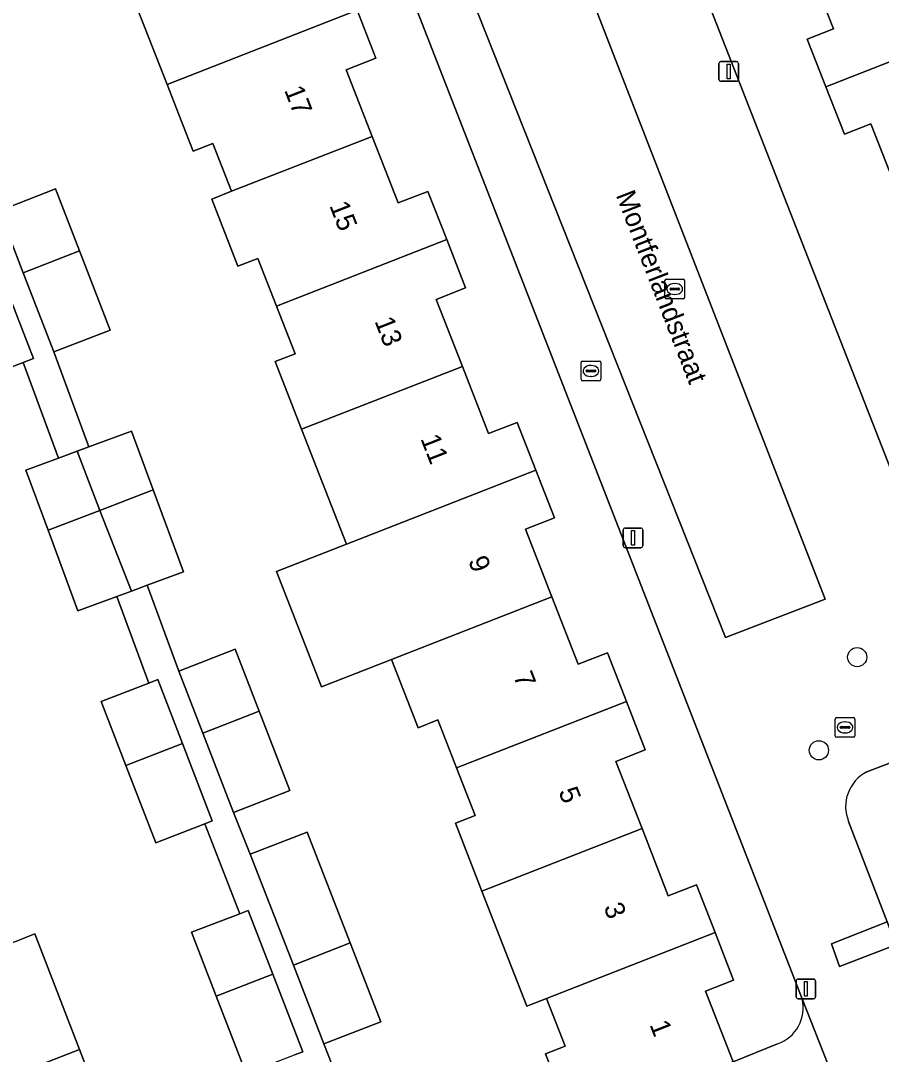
# Model space of a CAD drawing. Extents: x 159680 to 160786, y 387323 to 388340.
# Drawn here: x 160075.1 to 160118.9, y 387799.1 to 387851.7 of the extents above; entities that cross this region are included whole.
import ezdxf

# ---------------------------------------------------------------- set-up
doc = ezdxf.new("R2010")
doc.units = 0
for name, color, linetype in [('IMGEO_Boom', 7, 'Continuous'), ('IMGEO_Brandkraan', 7, 'Continuous'), ('IMGEO_Erf', 7, 'Continuous'), ('IMGEO_Groenvoorziening', 7, 'Continuous'), ('IMGEO_Kolk', 7, 'Continuous'), ('IMGEO_Lichtmast', 7, 'Continuous'), ('IMGEO_Openbare_ruimte_label', 7, 'Continuous'), ('IMGEO_Pand', 7, 'Continuous'), ('IMGEO_Pand_nummerreeks', 7, 'Continuous'), ('IMGEO_Parkeervlak_open', 7, 'Continuous'), ('IMGEO_Rijbaan_lokaal_open', 7, 'Continuous'), ('IMGEO_Voetpad_open', 7, 'Continuous')]:
    doc.layers.add(name, color=color, linetype=linetype)

msp = doc.modelspace()

# ---------------------------------------------------------------- linework, layer by layer
at = {"layer": 'IMGEO_Boom'}
for centre in [(160117.661, 387819.329), (160115.712, 387814.585)]:
    msp.add_circle(centre, 0.489, dxfattribs=at)
at = {"layer": 'IMGEO_Brandkraan'}
for p, q in [((160103.602, 387833.478), (160103.602, 387834.33)), ((160103.677, 387834.404), (160104.529, 387834.404)), ((160103.861, 387833.898), (160103.861, 387833.91)), ((160103.904, 387833.947), (160104.302, 387833.947)), ((160104.09, 387834.184), (160104.115, 387834.184)), ((160104.345, 387833.91), (160104.345, 387833.898)), ((160104.603, 387834.33), (160104.603, 387833.478)), ((160104.529, 387833.404), (160103.677, 387833.404)), ((160104.299, 387833.861), (160103.901, 387833.861)), ((160104.113, 387833.624), (160104.088, 387833.624))]:
    msp.add_line(p, q, dxfattribs=at)
for points in [[(160103.602, 387833.478), (160103.602, 387834.33)], [(160103.677, 387834.404), (160104.529, 387834.404)], [(160104.603, 387834.33), (160104.603, 387833.478)], [(160104.529, 387833.404), (160103.677, 387833.404)]]:
    msp.add_lwpolyline(points, dxfattribs=at)
for centre, radius, start, end in [((160103.679, 387834.328), 0.0765, 91.552, 178.448), ((160103.679, 387834.328), 0.0765, 91.552, 178.448), ((160103.901, 387833.907), 0.0403, 85.8775, 175.7526), ((160104.306, 387833.909), 0.0386, 1.7309, 96.639), ((160104.527, 387834.328), 0.0765, 1.552, 88.448), ((160104.527, 387834.328), 0.0765, 1.552, 88.448), ((160103.679, 387833.48), 0.0765, 181.552, 268.448), ((160103.679, 387833.48), 0.0765, 181.552, 268.448), ((160103.898, 387833.897), 0.0366, 178.938, 274.7102), ((160104.302, 387833.904), 0.043, 264.8664, 352.4533), ((160104.527, 387833.48), 0.0765, 271.552, 358.448), ((160104.527, 387833.48), 0.0765, 271.552, 358.448)]:
    msp.add_arc(centre, radius, start, end, dxfattribs=at)
for centre, major_axis, ratio, start_param, end_param in [((160104.089, 387833.904), (-0.387, 0.002), 0.722429, 4.712389, 7.853982), ((160104.114, 387833.904), (-0.39, 0.002), 0.717154, 1.570796, 4.712389)]:
    msp.add_ellipse(centre, major_axis=major_axis, ratio=ratio, start_param=start_param, end_param=end_param, dxfattribs=at)
at = {"layer": 'IMGEO_Erf'}
for points in [[(160119.689, 387843.082), (160118.355, 387846.488), (160117.007, 387845.96), (160116.058, 387848.382), (160115.109, 387850.806), (160116.453, 387851.332), (160115.119, 387854.739), (160113.783, 387858.149), (160112.435, 387857.621), (160111.476, 387860.07), (160110.517, 387862.518), (160111.897, 387863.058), (160110.558, 387866.478), (160109.22, 387869.894), (160107.807, 387869.341), (160106.839, 387871.813), (160105.871, 387874.286), (160107.305, 387874.848), (160105.975, 387878.245), (160100.857, 387876.26), (160123.897, 387817.343)], [(160114.863, 387801.922), (160092.553, 387859.189)], [(160103.187, 387795.522), (160101.781, 387799.124), (160102.792, 387799.519), (160101.845, 387801.948), (160100.833, 387801.552), (160098.55, 387807.403), (160097.198, 387810.866), (160098.21, 387811.261), (160097.261, 387813.695), (160096.311, 387816.129), (160095.299, 387815.734), (160093.942, 387819.211), (160090.375, 387817.819), (160088.084, 387823.689), (160091.651, 387825.081), (160089.368, 387830.932), (160088.021, 387834.384), (160089.033, 387834.779), (160088.088, 387837.201), (160087.14, 387839.631), (160086.127, 387839.236), (160084.792, 387842.658), (160085.804, 387843.054), (160084.855, 387845.486), (160083.843, 387845.091), (160083.471, 387846.043), (160082.517, 387848.488), (160080.218, 387854.378)], [(160092.194, 387852.273), (160093.145, 387849.835), (160091.638, 387849.247), (160092.963, 387845.852), (160094.287, 387842.46), (160095.801, 387843.051), (160096.761, 387840.592), (160097.72, 387838.134), (160096.224, 387837.549), (160097.557, 387834.134), (160098.89, 387830.718), (160100.345, 387831.286), (160101.295, 387828.852), (160102.245, 387826.418), (160100.769, 387825.842), (160102.11, 387822.405), (160103.451, 387818.969), (160104.94, 387819.55), (160105.906, 387817.075), (160106.872, 387814.6), (160105.371, 387814.014), (160106.706, 387810.593), (160108.042, 387807.17), (160109.474, 387807.729), (160110.421, 387805.302), (160111.368, 387802.874), (160109.936, 387802.315), (160111.34, 387798.716), (160113.605, 387799.635)], [(160073.966, 387842.062), (160076.841, 387843.175), (160078.06, 387840.026), (160079.625, 387835.982), (160076.749, 387834.87), (160078.537, 387830.036), (160080.707, 387830.838), (160081.81, 387827.857), (160083.356, 387823.675), (160081.496, 387822.987), (160083.113, 387818.615), (160085.988, 387819.728), (160087.207, 387816.578), (160088.772, 387812.535), (160085.896, 387811.423), (160086.752, 387809.297), (160089.65, 387810.422), (160091.842, 387804.779), (160093.403, 387800.759), (160090.505, 387799.634), (160092.211, 387795.273)], [(160086.548, 387798.12), (160085.023, 387802.059), (160083.765, 387805.313), (160086.216, 387806.261), (160084.443, 387810.845), (160081.946, 387809.878), (160080.422, 387813.816), (160079.163, 387817.071), (160081.591, 387818.01), (160079.961, 387822.419), (160077.975, 387821.687), (160076.459, 387825.788), (160075.327, 387828.848), (160076.985, 387829.461), (160075.182, 387834.337), (160072.841, 387833.431)], [(160074.758, 387804.836), (160075.774, 387805.231), (160078.059, 387799.35), (160080.333, 387793.495)]]:
    msp.add_lwpolyline(points, dxfattribs=at)
msp.add_arc((160112.964, 387801.477), 1.95, 289.181, 13.1916, dxfattribs=at)
at = {"layer": 'IMGEO_Groenvoorziening'}
for points in [[(160122.436, 387802.986), (160125.552, 387804.259), (160126.154, 387804.505), (160126.035, 387804.81), (160123.067, 387812.513), (160122.055, 387814.989), (160118.155, 387813.486)], [(160117.226, 387810.956), (160119.188, 387805.843), (160119.635, 387804.679), (160119.845, 387804.126)]]:
    msp.add_lwpolyline(points, dxfattribs=at)
msp.add_lwpolyline([(160119.635, 387804.679), (160119.188, 387805.843), (160116.345, 387804.718), (160116.755, 387803.575)], close=True, dxfattribs=at)
msp.add_arc((160119.057, 387811.719), 1.984, 117.0552, 202.619, dxfattribs=at)
at = {"layer": 'IMGEO_Kolk'}
for p, q in [((160107.87, 387837.652), (160107.87, 387838.504)), ((160107.945, 387838.578), (160108.797, 387838.578)), ((160108.172, 387838.121), (160108.57, 387838.121)), ((160108.358, 387838.358), (160108.383, 387838.358)), ((160108.871, 387838.504), (160108.871, 387837.652)), ((160108.129, 387838.072), (160108.129, 387838.084)), ((160108.567, 387838.035), (160108.169, 387838.035)), ((160108.381, 387837.798), (160108.356, 387837.798)), ((160108.613, 387838.084), (160108.613, 387838.072)), ((160108.797, 387837.578), (160107.945, 387837.578)), ((160116.542, 387815.324), (160116.542, 387816.176)), ((160116.617, 387816.25), (160117.469, 387816.25)), ((160117.03, 387816.03), (160117.055, 387816.03)), ((160117.543, 387816.176), (160117.543, 387815.324)), ((160116.801, 387815.744), (160116.801, 387815.756)), ((160117.239, 387815.707), (160116.841, 387815.707)), ((160116.844, 387815.793), (160117.242, 387815.793)), ((160117.285, 387815.756), (160117.285, 387815.744)), ((160117.469, 387815.25), (160116.617, 387815.25)), ((160117.053, 387815.47), (160117.028, 387815.47))]:
    msp.add_line(p, q, dxfattribs=at)
for points in [[(160107.87, 387837.652), (160107.87, 387838.504)], [(160107.945, 387838.578), (160108.797, 387838.578)], [(160108.871, 387838.504), (160108.871, 387837.652)], [(160108.797, 387837.578), (160107.945, 387837.578)], [(160116.542, 387815.324), (160116.542, 387816.176)], [(160116.617, 387816.25), (160117.469, 387816.25)], [(160117.543, 387816.176), (160117.543, 387815.324)], [(160117.469, 387815.25), (160116.617, 387815.25)]]:
    msp.add_lwpolyline(points, dxfattribs=at)
for centre, radius, start, end in [((160107.947, 387838.502), 0.0765, 91.552, 178.448), ((160107.947, 387838.502), 0.0765, 91.552, 178.448), ((160108.169, 387838.081), 0.0403, 85.8775, 175.7526), ((160108.574, 387838.083), 0.0386, 1.7309, 96.639), ((160108.795, 387838.502), 0.0765, 1.552, 88.448), ((160108.795, 387838.502), 0.0765, 1.552, 88.448), ((160107.947, 387837.654), 0.0765, 181.552, 268.448), ((160107.947, 387837.654), 0.0765, 181.552, 268.448), ((160108.166, 387838.071), 0.0366, 178.938, 274.7102), ((160108.57, 387838.078), 0.043, 264.8664, 352.4533), ((160108.795, 387837.654), 0.0765, 271.552, 358.448), ((160108.795, 387837.654), 0.0765, 271.552, 358.448), ((160116.619, 387816.174), 0.0765, 91.552, 178.448), ((160116.619, 387816.174), 0.0765, 91.552, 178.448), ((160117.467, 387816.174), 0.0765, 1.552, 88.448), ((160117.467, 387816.174), 0.0765, 1.552, 88.448), ((160116.841, 387815.753), 0.0403, 85.8775, 175.7526), ((160116.838, 387815.743), 0.0366, 178.938, 274.7102), ((160117.242, 387815.75), 0.043, 264.8664, 352.4533), ((160117.246, 387815.755), 0.0386, 1.7309, 96.639), ((160116.619, 387815.326), 0.0765, 181.552, 268.448), ((160116.619, 387815.326), 0.0765, 181.552, 268.448), ((160117.467, 387815.326), 0.0765, 271.552, 358.448), ((160117.467, 387815.326), 0.0765, 271.552, 358.448)]:
    msp.add_arc(centre, radius, start, end, dxfattribs=at)
for centre, major_axis, ratio, start_param, end_param in [((160108.357, 387838.078), (-0.387, 0.002), 0.722429, 4.712389, 7.853982), ((160108.382, 387838.078), (-0.39, 0.002), 0.717154, 1.570796, 4.712389), ((160117.029, 387815.75), (-0.387, 0.002), 0.722429, 4.712389, 7.853982), ((160117.054, 387815.75), (-0.39, 0.002), 0.717154, 1.570796, 4.712389)]:
    msp.add_ellipse(centre, major_axis=major_axis, ratio=ratio, start_param=start_param, end_param=end_param, dxfattribs=at)
at = {"layer": 'IMGEO_Lichtmast'}
for p, q in [((160110.619, 387848.758), (160110.619, 387849.558)), ((160110.619, 387849.558), (160110.619, 387848.758)), ((160110.719, 387849.658), (160111.509, 387849.658)), ((160111.509, 387849.658), (160110.719, 387849.658)), ((160111.609, 387849.558), (160111.609, 387848.758)), ((160111.609, 387848.758), (160111.609, 387849.558)), ((160111.509, 387848.658), (160110.719, 387848.658)), ((160110.719, 387848.658), (160111.509, 387848.658)), ((160105.749, 387825.004), (160105.749, 387825.804)), ((160105.749, 387825.804), (160105.749, 387825.004)), ((160105.849, 387825.904), (160106.639, 387825.904)), ((160106.639, 387825.904), (160105.849, 387825.904)), ((160106.739, 387825.804), (160106.739, 387825.004)), ((160106.739, 387825.004), (160106.739, 387825.804)), ((160106.639, 387824.904), (160105.849, 387824.904)), ((160105.849, 387824.904), (160106.639, 387824.904)), ((160114.651, 387802.93), (160115.441, 387802.93)), ((160115.441, 387802.93), (160114.651, 387802.93)), ((160114.551, 387802.03), (160114.551, 387802.83)), ((160114.551, 387802.83), (160114.551, 387802.03)), ((160115.541, 387802.83), (160115.541, 387802.03)), ((160115.541, 387802.03), (160115.541, 387802.83)), ((160115.441, 387801.93), (160114.651, 387801.93)), ((160114.651, 387801.93), (160115.441, 387801.93))]:
    msp.add_line(p, q, dxfattribs=at)
for points in [[(160111.039, 387849.533), (160111.189, 387849.533), (160111.189, 387848.783), (160111.039, 387848.783), (160111.039, 387849.533)], [(160106.169, 387825.779), (160106.319, 387825.779), (160106.319, 387825.029), (160106.169, 387825.029), (160106.169, 387825.779)], [(160114.971, 387802.805), (160115.121, 387802.805), (160115.121, 387802.055), (160114.971, 387802.055), (160114.971, 387802.805)]]:
    msp.add_lwpolyline(points, dxfattribs=at)
for centre, start, end in [((160110.719, 387849.558), 90, 180), ((160110.719, 387849.558), 90, 180), ((160111.509, 387849.558), 0, 90), ((160111.509, 387849.558), 360, 90), ((160110.719, 387848.758), 180, 270), ((160110.719, 387848.758), 180, 270), ((160111.509, 387848.758), 270, 0), ((160111.509, 387848.758), 270, 0), ((160105.849, 387825.804), 90, 180), ((160105.849, 387825.804), 90, 180), ((160106.639, 387825.804), 0, 90), ((160106.639, 387825.804), 360, 90), ((160105.849, 387825.004), 180, 270), ((160105.849, 387825.004), 180, 270), ((160106.639, 387825.004), 270, 0), ((160106.639, 387825.004), 270, 0), ((160114.651, 387802.83), 90, 180), ((160114.651, 387802.83), 90, 180), ((160115.441, 387802.83), 0, 90), ((160115.441, 387802.83), 360, 90), ((160114.651, 387802.03), 180, 270), ((160114.651, 387802.03), 180, 270), ((160115.441, 387802.03), 270, 0), ((160115.441, 387802.03), 270, 0)]:
    msp.add_arc(centre, 0.1, start, end, dxfattribs=at)
at = {"layer": 'IMGEO_Pand'}
for points in [[(160123.34, 387857.949), (160115.119, 387854.739), (160116.453, 387851.332), (160115.109, 387850.806), (160116.058, 387848.382), (160124.61, 387851.721), (160123.66, 387854.147), (160124.674, 387854.543)], [(160092.194, 387852.273), (160091.242, 387854.711), (160089.686, 387854.104), (160088.342, 387857.548), (160083.685, 387855.731), (160080.218, 387854.378), (160082.517, 387848.488)], [(160091.638, 387849.247), (160093.145, 387849.835), (160092.194, 387852.273), (160082.517, 387848.488), (160083.471, 387846.043), (160083.843, 387845.091), (160084.855, 387845.486), (160085.804, 387843.054), (160092.963, 387845.852)], [(160124.61, 387851.721), (160116.058, 387848.382), (160117.007, 387845.96), (160118.355, 387846.488), (160119.689, 387843.082), (160127.906, 387846.29), (160126.573, 387849.693), (160125.56, 387849.296)], [(160095.801, 387843.051), (160094.287, 387842.46), (160092.963, 387845.852), (160085.804, 387843.054), (160084.792, 387842.658), (160086.127, 387839.236), (160087.14, 387839.631), (160088.088, 387837.201), (160096.761, 387840.592)], [(160075.188, 387838.904), (160078.06, 387840.026), (160076.841, 387843.175), (160073.966, 387842.062)], [(160096.224, 387837.549), (160097.72, 387838.134), (160096.761, 387840.592), (160088.088, 387837.201), (160089.033, 387834.779), (160088.021, 387834.384), (160089.368, 387830.932), (160097.557, 387834.134)], [(160078.06, 387840.026), (160075.188, 387838.904), (160076.749, 387834.87), (160079.625, 387835.982)], [(160074.21, 387838.436), (160071.336, 387837.319), (160072.841, 387833.431), (160075.182, 387834.337), (160075.716, 387834.544)], [(160100.345, 387831.286), (160098.89, 387830.718), (160097.557, 387834.134), (160089.368, 387830.932), (160091.651, 387825.081), (160092.663, 387825.477), (160101.295, 387828.852)], [(160078.537, 387830.036), (160077.93, 387829.811), (160079.1, 387826.802), (160081.81, 387827.857), (160080.707, 387830.838)], [(160077.93, 387829.811), (160076.985, 387829.461), (160075.327, 387828.848), (160076.459, 387825.788), (160079.1, 387826.802)], [(160100.769, 387825.842), (160102.245, 387826.418), (160101.295, 387828.852), (160092.663, 387825.477), (160091.651, 387825.081), (160088.084, 387823.689), (160090.375, 387817.819), (160093.942, 387819.211), (160102.11, 387822.405)], [(160081.81, 387827.857), (160079.1, 387826.802), (160080.697, 387822.691), (160081.496, 387822.987), (160083.356, 387823.675)], [(160079.1, 387826.802), (160076.459, 387825.788), (160077.975, 387821.687), (160079.961, 387822.419), (160080.697, 387822.691)], [(160104.94, 387819.55), (160103.451, 387818.969), (160102.11, 387822.405), (160093.942, 387819.211), (160095.299, 387815.734), (160096.311, 387816.129), (160097.261, 387813.695), (160105.906, 387817.075)], [(160085.988, 387819.728), (160083.113, 387818.615), (160084.336, 387815.455), (160087.207, 387816.578)], [(160082.038, 387818.183), (160081.591, 387818.01), (160079.163, 387817.071), (160080.422, 387813.816), (160083.295, 387814.934)], [(160105.371, 387814.014), (160106.872, 387814.6), (160105.906, 387817.075), (160097.261, 387813.695), (160098.21, 387811.261), (160097.198, 387810.866), (160098.55, 387807.403), (160106.706, 387810.593)], [(160085.896, 387811.423), (160088.772, 387812.535), (160087.207, 387816.578), (160084.336, 387815.455)], [(160083.295, 387814.934), (160080.422, 387813.816), (160081.946, 387809.878), (160084.443, 387810.845), (160084.821, 387810.991)], [(160088.947, 387803.647), (160091.842, 387804.779), (160089.65, 387810.422), (160086.752, 387809.297)], [(160109.474, 387807.729), (160108.042, 387807.17), (160106.706, 387810.593), (160098.55, 387807.403), (160100.833, 387801.552), (160101.845, 387801.948), (160110.421, 387805.302)], [(160086.64, 387806.425), (160086.216, 387806.261), (160083.765, 387805.313), (160085.023, 387802.059), (160087.896, 387803.177)], [(160075.774, 387805.231), (160074.758, 387804.836), (160066.106, 387801.47), (160067.07, 387798.99), (160068.564, 387799.57), (160069.885, 387796.17), (160078.059, 387799.35)], [(160109.936, 387802.315), (160111.368, 387802.874), (160110.421, 387805.302), (160101.845, 387801.948), (160102.792, 387799.519), (160101.781, 387799.124), (160103.187, 387795.522), (160103.652, 387795.704), (160107.007, 387797.019), (160110.362, 387798.334), (160111.34, 387798.716)], [(160091.842, 387804.779), (160088.947, 387803.647), (160090.505, 387799.634), (160093.403, 387800.759)], [(160087.896, 387803.177), (160085.023, 387802.059), (160086.548, 387798.12), (160089.001, 387799.07), (160089.423, 387799.233)], [(160078.059, 387799.35), (160069.885, 387796.17), (160071.205, 387792.77), (160069.706, 387792.188), (160070.66, 387789.732), (160079.317, 387793.1), (160080.333, 387793.495)]]:
    msp.add_lwpolyline(points, close=True, dxfattribs=at)
at = {"layer": 'IMGEO_Parkeervlak_open'}
msp.add_lwpolyline([(160097.152, 387855.157), (160110.962, 387820.33), (160116.035, 387822.277), (160102.468, 387857.198)], close=True, dxfattribs=at)
msp.add_lwpolyline([(160113.605, 387799.635), (160111.34, 387798.716), (160110.362, 387798.334), (160112.544, 387792.746), (160109.202, 387791.436), (160105.847, 387790.12), (160102.492, 387788.805), (160099.138, 387787.489), (160095.778, 387786.172), (160094.268, 387785.58), (160090.541, 387784.119), (160087.737, 387783.02), (160084.934, 387781.92), (160082.13, 387780.821), (160079.326, 387779.721), (160077.42, 387778.964), (160079.601, 387773.37), (160119.932, 387789.037), (160114.863, 387801.922)], dxfattribs=at)
msp.add_arc((160112.964, 387801.477), 1.95, 289.181, 13.1916, dxfattribs=at)
at = {"layer": 'IMGEO_Rijbaan_lokaal_open'}
for points in [[(160118.155, 387813.486), (160122.055, 387814.989), (160124.437, 387815.962), (160123.897, 387817.343), (160100.857, 387876.26)], [(160098.53, 387863.147), (160092.975, 387861.001), (160091.996, 387860.619), (160092.553, 387859.189), (160114.863, 387801.922), (160119.932, 387789.037), (160125.07, 387791.096), (160119.845, 387804.126), (160119.635, 387804.679), (160116.755, 387803.575), (160116.345, 387804.718), (160119.188, 387805.843), (160117.226, 387810.956)]]:
    msp.add_lwpolyline(points, dxfattribs=at)
msp.add_lwpolyline([(160102.468, 387857.198), (160116.035, 387822.277), (160110.962, 387820.33), (160097.152, 387855.157)], close=True, dxfattribs=at)
msp.add_arc((160119.057, 387811.719), 1.984, 117.0552, 202.619, dxfattribs=at)
at = {"layer": 'IMGEO_Voetpad_open'}
for points in [[(160074.21, 387838.436), (160075.716, 387834.544), (160075.182, 387834.337), (160076.985, 387829.461), (160077.93, 387829.811), (160078.537, 387830.036), (160076.749, 387834.87), (160075.188, 387838.904), (160073.966, 387842.062)], [(160092.211, 387795.273), (160090.505, 387799.634), (160088.947, 387803.647), (160086.752, 387809.297), (160085.896, 387811.423), (160084.336, 387815.455), (160083.113, 387818.615), (160081.496, 387822.987), (160080.697, 387822.691), (160079.961, 387822.419), (160081.591, 387818.01), (160082.038, 387818.183), (160083.295, 387814.934), (160084.821, 387810.991), (160084.443, 387810.845), (160086.216, 387806.261), (160086.64, 387806.425), (160087.896, 387803.177), (160089.423, 387799.233), (160089.001, 387799.07)]]:
    msp.add_lwpolyline(points, dxfattribs=at)

# ---------------------------------------------------------------- texts
at = {"layer": 'IMGEO_Openbare_ruimte_label'}
msp.add_text('Montferlandstraat', height=1, rotation=291.2268, dxfattribs=at).set_placement((160105.356, 387842.864))
at = {"layer": 'IMGEO_Pand_nummerreeks'}
for s, p in [('17', (160088.47, 387848.213)), ('15', (160090.77, 387842.33)), ('13', (160093.069, 387836.447)), ('11', (160095.41, 387830.458)), ('9', (160097.836, 387824.253)), ('7', (160100.136, 387818.369)), ('5', (160102.436, 387812.486)), ('3', (160104.735, 387806.603)), ('1', (160107.076, 387800.613))]:
    msp.add_text(s, height=1, rotation=291.3482, dxfattribs=at).set_placement(p)

doc.saveas('drawing.dxf')
